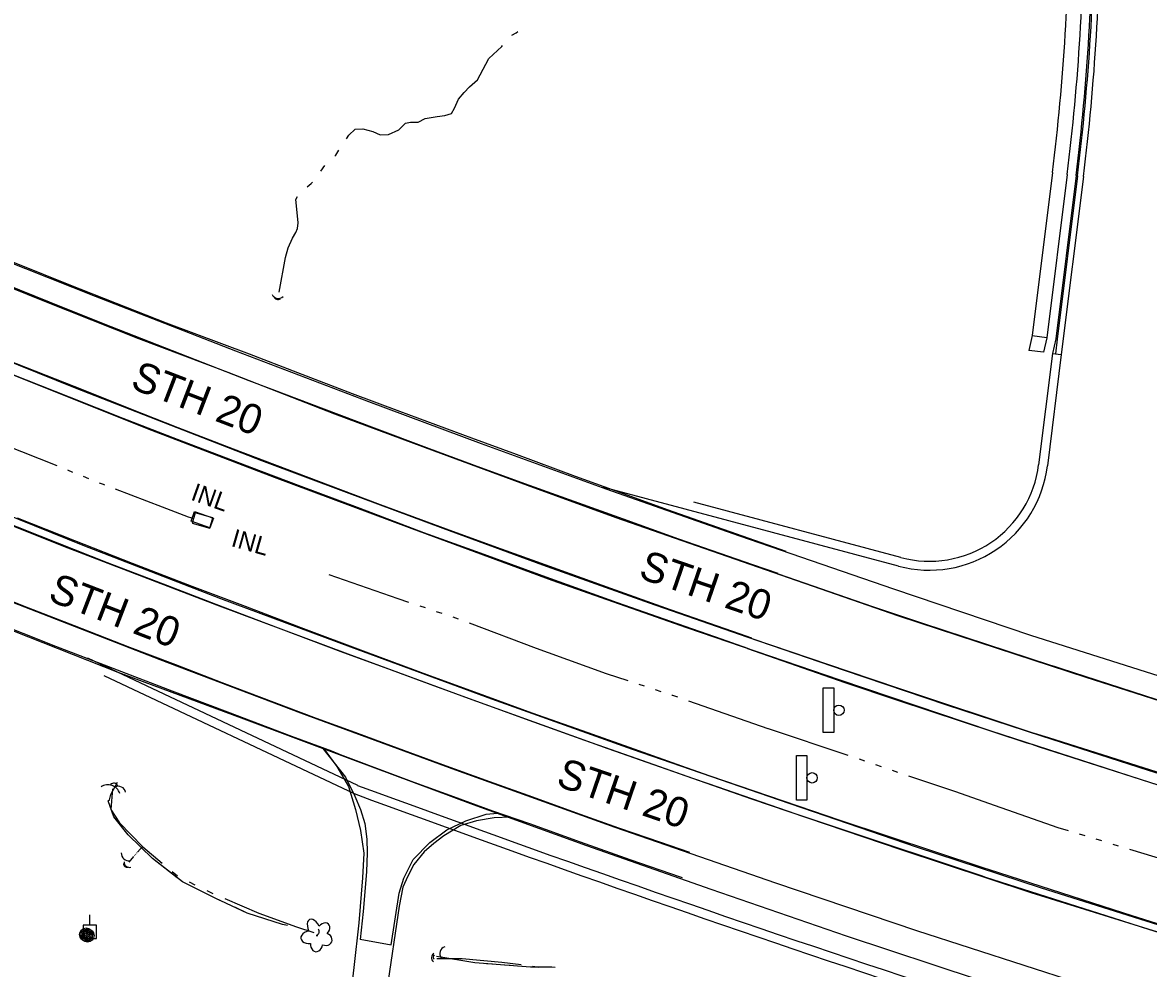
# Model space of a CAD drawing. Extents: x 588843 to 2552415, y 180129 to 269402.
# Drawn here: x 596189.9 to 596568.3, y 184386.4 to 184704.3 of the extents above; entities that cross this region are included whole.
import ezdxf

# ---------------------------------------------------------------- set-up
doc = ezdxf.new("R2010")
doc.units = 0
for name, color, linetype in [('C-ROAD-CURB-BACK-N', 7, 'Continuous'), ('C-ROAD-CURB-FACE-N', 7, 'Continuous'), ('C-ROAD-CURB-FLANGE-N', 7, 'Continuous'), ('C-SWLK-N', 7, 'Continuous'), ('Default', 7, 'Continuous'), ('E_DRN', 7, 'Continuous'), ('E_DRN_Text', 7, 'Continuous'), ('E_DWY', 7, 'Continuous'), ('E_LAND_Vegetation', 7, 'Continuous'), ('E_MISCPROP', 7, 'Continuous'), ('E_RDWY', 7, 'Continuous'), ('E_RDWY_AsphConc', 7, 'Continuous'), ('E_RDWY_Gravel', 7, 'Continuous'), ('E_RDWY_PavtEdge', 7, 'Continuous'), ('E_RDWY_Text', 7, 'Continuous'), ('E_SGN', 7, 'Continuous'), ('E_UTL_EPowerPole', 7, 'Continuous'), ('E_WTR_P', 7, 'Continuous'), ('Level 15', 7, 'Continuous'), ('Level 19', 7, 'Continuous'), ('P_RDWY_LaneEdge', 7, 'Continuous')]:
    doc.layers.add(name, color=color, linetype=linetype)

# ---------------------------------------------------------------- blocks, each defined once
blk = doc.blocks.new('CULV2')
at = {"layer": 'E_DRN'}
blk.add_arc((19.7, 14.8), 24.6, 216.8699, 323.1301, dxfattribs=at)
blk = doc.blocks.new('DTRE')
at = {"layer": 'Default'}
blk.add_circle((-0.18, 0), 0.183, dxfattribs=at)
for centre, major_axis, ratio in [((-1.87, 5.32), (1.36, -4.98), 0.782863), ((4.06, 2.74), (-5.27, -2.93), 0.691916), ((-5.87, 0.15), (4.93, -0.12), 0.832022), ((-2.49, -5.24), (1.8, 4.86), 0.716896), ((3.54, -3.71), (-5.01, 4.58), 0.560249)]:
    blk.add_ellipse(centre, major_axis=major_axis, ratio=ratio, start_param=1.570796, end_param=4.712389, dxfattribs=at)
blk = doc.blocks.new('INLT_59')
at = {"layer": 'E_DRN_Text'}
blk.add_text('INL', height=12, dxfattribs=at).set_placement((-11.03, -6))
blk = doc.blocks.new('SGN_1')
at = {"layer": 'Default'}
blk.add_lwpolyline([(-3.5, -15), (-10.5, -15), (-10.5, 15), (-3.5, 15)], close=True, dxfattribs=at)
blk.add_circle((0, 0), 3.5, dxfattribs=at)
blk = doc.blocks.new('POLE')
at = {"layer": 'Default'}
for radius in [4.46, 3.35, 2.23, 1.12]:
    blk.add_circle((0, 0), radius, dxfattribs=at)
blk = doc.blocks.new('INLT_19_1')
at = {"layer": 'E_DRN_Text'}
blk.add_text('INL', height=39.37, dxfattribs=at).set_placement((-36.2, -19.7))
blk = doc.blocks.new('CULV2_4')
at = {"layer": 'E_DRN'}
blk.add_arc((65, 48), 80.7, 216.8699, 323.1301, dxfattribs=at)
blk = doc.blocks.new('POLE_3')
at = {"layer": 'E_MISCPROP'}
for radius in [14.6, 11, 7.32, 3.66]:
    blk.add_circle((0, 0), radius, dxfattribs=at)

msp = doc.modelspace()

# ---------------------------------------------------------------- linework, layer by layer
at = {"layer": 'C-ROAD-CURB-BACK-N'}
msp.add_line((596537.15, 184597.98), (596537.65, 184597.91), dxfattribs=at)
for points in [[(596543.97, 184652.88), (596537.15, 184597.98), (596536.04, 184593.11)], [(596536.04, 184593.11), (596539.02, 184592.74)]]:
    msp.add_lwpolyline(points, dxfattribs=at)
msp.add_arc((595797.22, 184745.7), 752.5, 352.91432, 0.10459, dxfattribs=at)
at = {"layer": 'C-ROAD-CURB-FACE-N'}
msp.add_lwpolyline([(596544.47, 184652.82), (596537.65, 184597.91), (596537.03, 184592.99)], dxfattribs=at)
msp.add_arc((595797.22, 184745.7), 753, 352.91432, 0.10459, dxfattribs=at)
at = {"layer": 'C-ROAD-CURB-FLANGE-N'}
msp.add_lwpolyline([(596546.45, 184652.57), (596539.02, 184592.74)], dxfattribs=at)
msp.add_arc((595797.22, 184745.7), 755, 352.91432, 0.10459, dxfattribs=at)
at = {"layer": 'C-SWLK-N'}
for p, q in [((596534.17, 184598.35), (596529.21, 184598.96)), ((596533.06, 184593.48), (596528.1, 184594.1))]:
    msp.add_line(p, q, dxfattribs=at)
for points in [[(596536.03, 184653.87), (596529.23, 184599.09), (596528.1, 184594.1)], [(596541, 184653.25), (596534.17, 184598.35), (596533.06, 184593.48)]]:
    msp.add_lwpolyline(points, dxfattribs=at)
for radius in [744.5, 749.5]:
    msp.add_arc((595797.22, 184745.7), radius, 352.91432, 0.10459, dxfattribs=at)
at = {"layer": 'E_DRN'}
for points in [[(596247.68, 184539.93), (596254.02, 184537.67), (596252.86, 184534.42), (596246.52, 184536.68), (596247.68, 184539.93)], [(596252.83, 184534.37), (596253.81, 184537.83), (596247.85, 184539.52), (596246.87, 184536.06)]]:
    msp.add_lwpolyline(points, close=True, dxfattribs=at)
at = {"layer": 'E_DWY'}
for points in [[(596290.86, 184460.28), (596298.38, 184450.66), (596301.53, 184444.26), (596303.51, 184439.81), (596304.98, 184435.07), (596305.64, 184429.81), (596305.75, 184425.24), (596305.45, 184418.84), (596304.37, 184405.54), (596303.32, 184396.11)], [(596290.97, 184460.54), (596295.53, 184454.25), (596299.41, 184447.58), (596301.75, 184439.79), (596303.47, 184432.76), (596304.56, 184425.1), (596304.14, 184416.8), (596302.91, 184401.69), (596301.19, 184386.71), (596299.06, 184368.73), (596297.69, 184352.26), (596296.95, 184341.16)], [(596353.91, 184437.27), (596348.43, 184436.95), (596342.49, 184435.95), (596337.19, 184434.41), (596331.48, 184430.97), (596328.08, 184428.43), (596324.89, 184425.61), (596321.42, 184421.31), (596319.34, 184417.39), (596317.74, 184413.72), (596316.45, 184407.31), (596312.33, 184379.36), (596309.97, 184358.92), (596308.29, 184338.18), (596307.96, 184335.69)], [(596313.83, 184394.32), (596316.5, 184411.71), (596318.04, 184416.78), (596321.21, 184423.01), (596326.81, 184428.66), (596332.47, 184433), (596338.85, 184436.05), (596345.73, 184438.21), (596349.51, 184438.58)], [(596303.33, 184396.22), (596313.83, 184394.32)]]:
    msp.add_lwpolyline(points, dxfattribs=at)
at = {"layer": 'E_RDWY'}
for points in [[(595975.81, 184704.21), (596014.57, 184687.4), (596044.47, 184674.55), (596078.87, 184659.6), (596109.9, 184646.33), (596140.4, 184633.73), (596168.02, 184622.37), (596197.31, 184610.63), (596228.88, 184598.15), (596258.88, 184586.73), (596294.72, 184572.82), (596328.27, 184560.4), (596359.48, 184548.84), (596389.33, 184537.99), (596421.44, 184526.7), (596452.65, 184515.87), (596484.34, 184504.91), (596517.51, 184494.05), (596547.24, 184484.26), (596588.97, 184470.97)], [(596443.82, 184519.1), (596435.31, 184522.07), (596410.5, 184530.67), (596391.84, 184537.33), (596360.32, 184548.7), (596343.96, 184554.65), (596326.7, 184561.01), (596308.17, 184567.99), (596291.29, 184574.33), (596273.8, 184580.92), (596266.09, 184583.92), (596219.65, 184601.99), (596198.92, 184610.36), (596179.39, 184618.14), (596159.09, 184626.33), (596140, 184634.13), (596123.12, 184641.13), (596102.67, 184649.81), (596084.59, 184657.44), (596035.72, 184678.44), (596012.33, 184688.69)], [(595955.4, 184682.22), (595970.14, 184681.38), (596002.03, 184667.37), (596036.72, 184652.34), (596071.65, 184637.45), (596105.75, 184622.89), (596141.92, 184607.96), (596175.56, 184594.36), (596207.55, 184581.55), (596241.69, 184568.23), (596270.22, 184557.13), (596298.66, 184546.46), (596331.16, 184534.33), (596364.65, 184522.03), (596400.5, 184509.27), (596433.29, 184497.78), (596466.06, 184486.62), (596500.47, 184474.99), (596532.41, 184464.58), (596568.21, 184453.07), (596606, 184441.31)], [(596435.02, 184497.37), (596431.17, 184498.7), (596407.66, 184506.94), (596387.6, 184514.08), (596367.07, 184521.42), (596350.87, 184527.31), (596332.41, 184533.99), (596310.21, 184542.23), (596289.42, 184550.09), (596260.82, 184560.94), (596242.21, 184568.08), (596225.67, 184574.53), (596210.34, 184580.69), (596184.7, 184590.84), (596162.74, 184599.52), (596135.27, 184610.8), (596113.74, 184619.85), (596087.19, 184630.92), (596057.08, 184643.82), (596028.92, 184656.02), (596002.32, 184667.46)], [(595962.2, 184629.54), (595991.43, 184616.72), (596028.03, 184600.73), (596069.35, 184583.09), (596115.68, 184563.72), (596162.18, 184544.92), (596203.68, 184528.26), (596255.03, 184508.61), (596299.18, 184492.14), (596339.71, 184477.21), (596386.63, 184460.27), (596434.91, 184443.36), (596485.13, 184426.31), (596528.83, 184411.94), (596579.59, 184396.08), (596625.48, 184381.72), (596674.24, 184366.85), (596724.05, 184352.41), (596772.12, 184338.77), (596807.31, 184329.2)], [(595944.91, 184608.43), (595961.18, 184603.08), (595975.38, 184597.49), (596005.04, 184584.51), (596046.53, 184566.71), (596092.38, 184547.47), (596140.6, 184527.77), (596188.57, 184508.66), (596236, 184490.22), (596283.28, 184472.34), (596335.36, 184453.1), (596389, 184433.84), (596442.9, 184415.12), (596490.31, 184399.18), (596544.44, 184381.64), (596596.04, 184365.45), (596657.88, 184346.56), (596699.92, 184334.01), (596744.2, 184321.66), (596790.46, 184308.95), (596813.68, 184302.57)], [(596179.77, 184538.09), (596195.65, 184531.79), (596218.32, 184522.86), (596237.13, 184515.6), (596254.82, 184508.81), (596271.64, 184502.43), (596296.88, 184492.94), (596313.77, 184486.7), (596329.27, 184481.03), (596345.28, 184475.17), (596361.62, 184469.29), (596378.72, 184463.11), (596396.4, 184456.93), (596415.11, 184450.33), (596420.28, 184448.53)], [(596173.78, 184514.73), (596191.85, 184507.62), (596207.23, 184501.66), (596225.8, 184494.34), (596241.24, 184488.49), (596256.88, 184482.5), (596274.3, 184475.91), (596288.6, 184470.54), (596301.58, 184465.82), (596313.66, 184461.33), (596329.83, 184455.37), (596346.81, 184449.23), (596361.25, 184444.06), (596377.29, 184438.28), (596390.2, 184433.67), (596404.3, 184428.84), (596414.07, 184425.45)]]:
    msp.add_lwpolyline(points, dxfattribs=at)
at = {"layer": 'E_RDWY_AsphConc'}
for points in [[(596433.57, 184493.9), (596466.26, 184482.47), (596466.26, 184482.47), (596483.67, 184476.61), (596483.67, 184476.61), (596527.41, 184462.26), (596527.41, 184462.26), (596528.75, 184461.82), (596528.75, 184461.82), (596531.21, 184461.02), (596531.21, 184461.02), (596574.29, 184447.17), (596574.29, 184447.17), (596581.61, 184444.88), (596581.61, 184444.88), (596601.27, 184439.04), (596601.27, 184439.04)], [(596420.92, 184451.14), (596450.46, 184441.02), (596450.46, 184441.02), (596464.63, 184436.25), (596464.63, 184436.25), (596512.68, 184420.28), (596512.68, 184420.28), (596513.34, 184420.07), (596513.34, 184420.07), (596514.38, 184419.73), (596514.38, 184419.73), (596559.92, 184405.12), (596559.92, 184405.12), (596567.01, 184402.87), (596567.01, 184402.87), (596586.3, 184396.82), (596586.3, 184396.82)]]:
    msp.add_lwpolyline(points, dxfattribs=at)
at = {"layer": 'E_RDWY_Gravel'}
for points in [[(595975.95, 184712.78), (596010.71, 184697.88), (596050.61, 184680.33), (596090.13, 184663.31), (596136.38, 184643.64), (596183.24, 184624.64), (596214.32, 184612.29), (596261.47, 184593.93), (596306.18, 184576.89), (596344.05, 184562.82), (596385.96, 184547.61), (596430.8, 184531.77), (596482.57, 184513.97), (596528.64, 184498.41), (596576.39, 184483.31), (596622.69, 184468.93), (596669.35, 184454.34), (596713.24, 184441.37), (596761.43, 184427.81), (596803.95, 184415.85), (596831.79, 184408.16)], [(596446.58, 184526.52), (596431.91, 184531.69), (596406.62, 184540.54), (596392.16, 184545.77), (596375.74, 184551.68), (596355.89, 184559.06), (596340.86, 184564.65), (596316.66, 184573.51), (596300.76, 184579.54), (596282.46, 184586.52), (596266.14, 184592.83), (596238.3, 184603.28), (596221.42, 184609.87), (596204.96, 184616.4), (596189.39, 184622.59), (596168.95, 184630.69), (596141.71, 184641.75), (596125.78, 184648.56), (596103.44, 184658.17), (596082.2, 184667.12), (596067.16, 184673.57), (596043.72, 184683.59), (596027.76, 184690.79), (596015.74, 184696.1)], [(595968.48, 184677.64), (596003.68, 184662.48), (596050.27, 184642.52), (596094.23, 184623.92), (596135.44, 184606.62), (596184.16, 184586.88), (596233.23, 184567.25), (596274.46, 184551.5), (596320.67, 184534.24), (596367.8, 184516.92), (596413.03, 184500.98), (596464.54, 184483.35), (596515.36, 184466.24), (596569.29, 184448.76), (596616.4, 184433.94), (596666.05, 184418.92), (596715.62, 184404.34), (596771.14, 184388.8), (596815.76, 184376.56)], [(596433.6, 184493.96), (596424.8, 184497.01), (596407.79, 184502.99), (596389.81, 184509.25), (596364.66, 184518.28), (596343.82, 184525.91), (596324.74, 184532.8), (596303.32, 184540.91), (596282.65, 184548.65), (596266.96, 184554.64), (596241.95, 184564.16), (596223.71, 184571.25), (596205.62, 184578.4), (596186.42, 184586.02), (596161.06, 184596.2), (596142.08, 184603.91), (596123.92, 184611.47), (596106.42, 184618.65), (596078.73, 184630.23), (596051, 184642.31), (596033.02, 184650.07), (596012.23, 184659.06), (596001.21, 184663.84)], [(595963.26, 184632.22), (595994.96, 184617.8), (596038.02, 184599.35), (596082.17, 184580.7), (596125.95, 184562.57), (596166.78, 184546.11), (596210.12, 184528.62), (596256.45, 184510.7), (596300.15, 184494.46), (596347.53, 184476.97), (596394.8, 184460.13), (596444.16, 184443.02), (596490.27, 184427.24), (596532.27, 184413.45), (596579.86, 184398.5), (596631.54, 184382.59), (596675.81, 184369.1), (596723.19, 184355.25), (596769.9, 184342.31), (596807.98, 184331.92)], [(595950.7, 184598.98), (595988.96, 184582), (596020.07, 184568.3), (596058.18, 184552.5), (596097.71, 184535.89), (596142.07, 184517.59), (596181.54, 184501.83), (596221.92, 184486.01), (596263.36, 184470.62), (596301.66, 184456.22), (596341.33, 184441.54), (596379.47, 184427.71), (596421.23, 184413.06), (596466.73, 184397.35), (596510.79, 184382.78), (596555.12, 184368.75), (596596.32, 184355.82), (596643.98, 184341.47), (596696.01, 184326.08), (596743.17, 184312.91), (596792.52, 184299.02), (596809.86, 184294.62)], [(596188.05, 184537.81), (596207.39, 184530.26), (596226.76, 184522.56), (596246.82, 184514.81), (596264.71, 184508.11), (596283.46, 184501.01), (596305.27, 184492.76), (596326.68, 184484.85), (596341.81, 184479.3), (596361.11, 184472.28), (596377.99, 184466.31), (596393.81, 184460.75), (596412.92, 184453.96), (596420.93, 184451.16)], [(596178.31, 184503.69), (596200.97, 184494.66), (596220.21, 184487.3), (596240.05, 184479.69), (596258.8, 184472.64), (596280.29, 184464.5), (596293.73, 184459.51), (596296.68, 184458.32), (596315.09, 184451.39), (596321.36, 184449.03), (596334.72, 184444.12), (596347.81, 184439.39), (596360.26, 184435.05), (596377.29, 184428.95), (596393.96, 184423.03), (596410.93, 184417.15), (596411.53, 184416.94)]]:
    msp.add_lwpolyline(points, dxfattribs=at)
at = {"layer": 'E_RDWY_PavtEdge'}
for points in [[(596443.8, 184519.03), (596475.58, 184508), (596475.58, 184508), (596492.32, 184502.4), (596492.32, 184502.4), (596535.41, 184488.36), (596536.63, 184487.97), (596536.63, 184487.97), (596538.93, 184487.22), (596538.93, 184487.22), (596582.85, 184473.01), (596582.85, 184473.01), (596589.93, 184470.78), (596589.93, 184470.78), (596609.4, 184464.87), (596609.4, 184464.87)], [(596434.99, 184497.31), (596467.42, 184486.26), (596467.42, 184486.26), (596484.65, 184480.49), (596484.65, 184480.49), (596529.5, 184465.61), (596529.5, 184465.61), (596529.85, 184465.5), (596529.85, 184465.5), (596534.72, 184463.95), (596534.72, 184463.95), (596575.69, 184450.98), (596575.69, 184450.98), (596583.01, 184448.65), (596583.01, 184448.65), (596602.42, 184442.45), (596602.42, 184442.45)], [(596420.28, 184448.52), (596449.74, 184438.4), (596449.74, 184438.4), (596463.94, 184433.61), (596463.94, 184433.61), (596511.69, 184417.69), (596511.69, 184417.69), (596512.39, 184417.46), (596512.39, 184417.46), (596513.5, 184417.11), (596513.5, 184417.11), (596559.2, 184402.46), (596559.2, 184402.46), (596566.25, 184400.23), (596566.25, 184400.23), (596585.5, 184394.22), (596585.5, 184394.22)]]:
    msp.add_lwpolyline(points, dxfattribs=at)
at = {"layer": 'E_UTL_EPowerPole'}
msp.add_line((596212.55, 184400.9), (596212.55, 184404.45), dxfattribs=at)
msp.add_lwpolyline([(596210.3, 184396.4), (596214.79, 184396.4), (596214.79, 184400.9), (596210.3, 184400.9)], close=True, dxfattribs=at)
msp.add_circle((596212.58, 184398.65), 0.291, dxfattribs=at)
at = {"layer": 'E_WTR_P'}
for points in [[(596354.33, 184700.06), (596355.75, 184700.85), (596356.33, 184701.26)], [(596329.24, 184672.72), (596331.86, 184673.03), (596334.01, 184673.67), (596335.07, 184675.55), (596336.42, 184678.49), (596338.31, 184680.76), (596340.09, 184682.64), (596342.74, 184685.01), (596343.64, 184686.73), (596346.65, 184692.21), (596350.92, 184696.29), (596351.2, 184696.62)], [(596298.77, 184665.25), (596299.55, 184666.41), (596301.67, 184668.4), (596304.2, 184668.52), (596307.59, 184667.66), (596310.08, 184666.54), (596312.92, 184666.67), (596316.36, 184668.19), (596318.56, 184670.47), (596320.22, 184670.83), (596322.82, 184670.82), (596325.23, 184672), (596328.53, 184672.63), (596329.24, 184672.72)], [(596294.89, 184659.42), (596295.14, 184659.66), (596296.21, 184661.34)], [(596290.1, 184654.33), (596291.51, 184656.19)], [(596285.58, 184649.04), (596286.94, 184650.15), (596287.28, 184650.61)], [(596276.16, 184613.63), (596278.23, 184625.3), (596279.15, 184628.57), (596280.59, 184631.8), (596281.77, 184633.75), (596282.34, 184635.04), (596282.47, 184636.98), (596281.93, 184642.74), (596281.77, 184644.76), (596282.32, 184645.79)], [(596175.54, 184565.93), (596183.64, 184562.51), (596201.37, 184555.38)], [(596204.94, 184553.94), (596206.72, 184553.23)], [(596210.29, 184551.79), (596212.08, 184551.07)], [(596215.65, 184549.64), (596216.92, 184549.12), (596217.44, 184548.93)], [(596221.03, 184547.55), (596236.78, 184541.52), (596245.5, 184538.21), (596247.14, 184537.75)], [(596292.86, 184518.76), (596316.03, 184510.73), (596319.65, 184509.51)], [(596323.36, 184508.27), (596325.21, 184507.64)], [(596328.92, 184506.4), (596330.77, 184505.77)], [(596334.48, 184504.53), (596336.33, 184503.91)], [(596340.01, 184502.57), (596362.49, 184494.02), (596366.53, 184492.57)], [(596366.53, 184492.57), (596386.07, 184485.56), (596393.28, 184483.18)], [(596396.99, 184481.96), (596398.85, 184481.34)], [(596402.56, 184480.12), (596404.42, 184479.51)], [(596408.13, 184478.28), (596408.38, 184478.2), (596409.98, 184477.64)], [(596413.67, 184476.35), (596440.43, 184467.03), (596440.44, 184467.03)], [(596440.44, 184467.03), (596467.32, 184458.03)], [(596471.02, 184456.78), (596472.87, 184456.16)], [(596476.58, 184454.9), (596478.43, 184454.28)], [(596482.14, 184453.03), (596483.99, 184452.4)], [(596487.69, 184451.15), (596503.49, 184445.82), (596514.51, 184441.96)], [(596220.08, 184446.75), (596219.57, 184439.83), (596222.43, 184435.28), (596230.33, 184427.22), (596236.82, 184421.76)], [(596514.51, 184441.96), (596537.88, 184433.78), (596541.31, 184432.73)], [(596545.05, 184431.6), (596546.92, 184431.03)], [(596550.67, 184429.89), (596552.54, 184429.33)], [(596228.18, 184425.09), (596228.3, 184425.22)], [(596228.52, 184425.48), (596230.15, 184427.41)], [(596556.28, 184428.19), (596558.15, 184427.62)], [(596561.89, 184426.48), (596574.12, 184422.77), (596588.98, 184418.15)], [(596225.66, 184422.1), (596227.29, 184424.03)], [(596227.51, 184424.29), (596227.62, 184424.42)], [(596227.85, 184424.69), (596227.96, 184424.82)], [(596240.21, 184418.92), (596241.91, 184417.5), (596241.91, 184417.5)], [(596245.86, 184415.51), (596247.84, 184414.52)], [(596251.8, 184412.54), (596253.36, 184411.75), (596253.78, 184411.57)], [(596257.85, 184409.84), (596269.3, 184404.95), (596281.91, 184400.33), (596287.81, 184398.45)], [(596329.08, 184389.76), (596337.59, 184389.73), (596350.96, 184388.54), (596357.44, 184387.67)], [(596361.33, 184387.15), (596362.07, 184387.05), (596363.27, 184386.82)]]:
    msp.add_lwpolyline(points, dxfattribs=at)
at = {"layer": 'Level 15'}
for centre, start, end in [((596222.07, 184445.12), 10.7805, 117.0201), ((596225.57, 184425.08), 176.2804, 282.5199), ((596332.61, 184391.33), 109.6797, 215.9193)]:
    msp.add_arc(centre, 2.5, start, end, dxfattribs=at)
at = {"layer": 'Level 19'}
for points in [[(596278.93, 184400.78), (596277.22, 184401.12), (596265.41, 184404.94), (596254.87, 184409.9), (596243.61, 184415.47), (596233.58, 184423.32), (596225.34, 184431.34), (596220.54, 184437.39), (596218.65, 184442.69), (596219.11, 184443.05), (596219.6, 184444.85), (596221.74, 184448.98)], [(596221.01, 184436.79), (596220.54, 184437.39), (596218.65, 184442.69), (596219.11, 184443.05), (596219.6, 184444.85), (596221.74, 184448.98)], [(596241.88, 184416.82), (596233.58, 184423.32), (596225.34, 184431.34), (596221.01, 184436.79)], [(596247.02, 184413.78), (596245.22, 184414.67)], [(596252.4, 184411.12), (596250.6, 184412.01)], [(596257.8, 184408.52), (596255.99, 184409.37)], [(596278.93, 184400.78), (596277.22, 184401.12), (596265.41, 184404.94), (596261.42, 184406.82)], [(596368.92, 184386.68), (596367.77, 184386.84), (596360.58, 184386.82), (596341.93, 184388.25), (596329.05, 184390.39)], [(596335.94, 184389.25), (596329.05, 184390.39)], [(596341.86, 184388.26), (596339.89, 184388.59)], [(596347.84, 184387.8), (596345.85, 184387.95)], [(596353.82, 184387.34), (596351.83, 184387.49)], [(596368.92, 184386.68), (596367.77, 184386.84), (596360.58, 184386.82), (596357.81, 184387.03)]]:
    msp.add_lwpolyline(points, dxfattribs=at)
at = {"layer": 'P_RDWY_LaneEdge'}
for points in [[(596536.04, 184593.11), (596531.39, 184555.67)], [(596539.02, 184592.74), (596534.36, 184555.3)], [(596484.34, 184521.59), (596384.94, 184548.16)], [(596485.11, 184524.49), (596415.48, 184543.1)], [(596211.73, 184490.76), (596302.51, 184447.93)], [(596217.19, 184484.86), (596301.35, 184445.16)]]:
    msp.add_lwpolyline(points, dxfattribs=at)
for centre, radius, start, end in [((596494.67, 184560.23), 40, 255.0302, 352.9143), ((596494.67, 184560.23), 37, 255.0302, 352.9143), ((598307.84, 189884.49), 5794.62, 249.753018, 251.730667), ((598307.84, 189884.49), 5797.62, 249.75172, 251.730667)]:
    msp.add_arc(centre, radius, start, end, dxfattribs=at)

# ---------------------------------------------------------------- block references
at = {"layer": 'E_DRN'}
for name, p, xscale, yscale, rotation in [('CULV2', (596273.72, 184612.86), 0.09596527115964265, 0.09596527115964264, -10.50705004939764), ('CULV2_4', (596274.33, 184612.28), 0.018635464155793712, 0.018635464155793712, -20.59984652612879), ('CULV2', (596222.59, 184445.24), 0.16964423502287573, 0.16964423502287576, 161.3628476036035), ('CULV2_4', (596221.85, 184447.78), 0.018635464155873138, 0.018635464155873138, 168.92743684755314), ('CULV2_4', (596223.79, 184421.68), 0.015242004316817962, 0.015242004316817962, -39.79869381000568), ('CULV2', (596224.02, 184422.2), 0.07320534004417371, 0.0732053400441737, -38.62514672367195), ('CULV2', (596288.67, 184397.51), 0.056085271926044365, 0.056085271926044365, 72.34610251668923), ('CULV2', (596328.12, 184391.49), 0.07188056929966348, 0.0718805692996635, -92.86249347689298), ('CULV2_4', (596328.25, 184390.92), 0.01126663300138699, 0.011266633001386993, -89.8908089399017)]:
    msp.add_blockref(name, p, dxfattribs=dict(at, xscale=xscale, yscale=yscale, rotation=rotation))
at = {"layer": 'E_DRN_Text'}
for name, p, xscale, yscale, rotation in [('INLT_59', (596252.3, 184544.97), 0.5, 0.5, -19.58850729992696), ('INLT_19_1', (596265.8, 184529.79), 0.1524003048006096, 0.15240030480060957, -15.836204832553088)]:
    msp.add_blockref(name, p, dxfattribs=dict(at, xscale=xscale, yscale=yscale, rotation=rotation))
at = {"layer": 'E_LAND_Vegetation', "xscale": 0.4999999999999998, "yscale": 0.49999999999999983, "rotation": 158.45495281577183}
msp.add_blockref('DTRE', (596288.81, 184397.4), dxfattribs=at)
at = {"layer": 'E_MISCPROP'}
for name, p, xscale, yscale, rotation in [('POLE', (596211.26, 184397.76), 0.5, 0.5, -19.58850729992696), ('POLE_3', (596211.73, 184397.47), 0.1524003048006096, 0.15240030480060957, -15.836204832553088)]:
    msp.add_blockref(name, p, dxfattribs=dict(at, xscale=xscale, yscale=yscale, rotation=rotation))
at = {"layer": 'E_SGN', "xscale": 0.5, "yscale": 0.5}
for p in [(596464.27, 184473.16), (596455.24, 184450.44)]:
    msp.add_blockref('SGN_1', p, dxfattribs=at)

# ---------------------------------------------------------------- texts
at = {"layer": 'E_RDWY_Text'}
for rotation, p in [(338.9468, (596225.74, 184581.51)), (341.0206, (596396.53, 184517.74)), (338.9468, (596198.01, 184510.18)), (341.0206, (596368.8, 184447.91))]:
    msp.add_text('STH 20', height=10, rotation=rotation, dxfattribs=at).set_placement(p)

doc.saveas('drawing.dxf')
